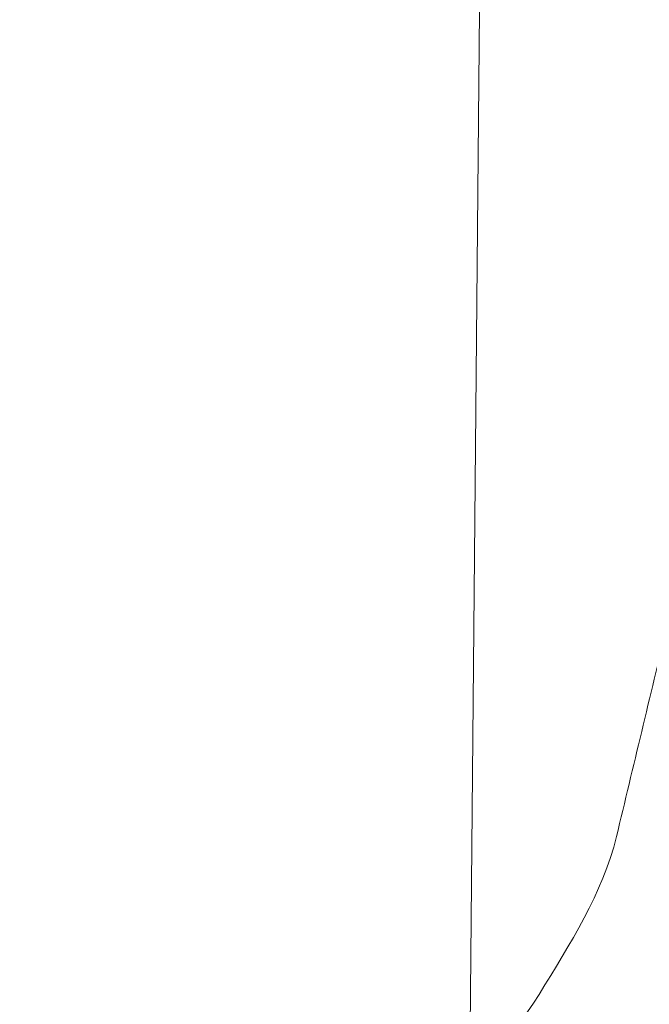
# Model space of a CAD drawing. Header units: feet. Extents: x 92 to 141.3, y -5 to 23.6.
# Tile 600 of 651: x 130.36655 to 130.37646, y 18.57321 to 18.58872. Entities that reach past the tile are written whole.
import ezdxf

# ---------------------------------------------------------------- set-up
doc = ezdxf.new("R2010")
doc.units = ezdxf.units.FT
doc.header["$MEASUREMENT"] = 0
doc.layers.add('CUY - Design$0$GM_X_Major_River', color=5, linetype='Continuous', lineweight=13)
doc.layers.add('CUY - Design$0$GM_X_Minor_Lake', color=5, linetype='Continuous', lineweight=0)

msp = doc.modelspace()

# ---------------------------------------------------------------- linework, layer by layer
at = {"layer": 'CUY - Design$0$GM_X_Major_River'}
msp.add_open_spline([(130.377569, 18.531262), (130.376596, 18.532493), (130.375624, 18.533725), (130.374652, 18.534956), (130.374155, 18.535586), (130.373844, 18.536354), (130.373397, 18.537011), (130.372583, 18.538207), (130.370742, 18.538556), (130.370077, 18.539873), (130.369757, 18.540506), (130.36991, 18.541289), (130.369645, 18.541936), (130.36925, 18.542902), (130.368746, 18.543834), (130.368384, 18.544818), (130.368084, 18.545635), (130.367805, 18.546456), (130.367539, 18.547289), (130.367191, 18.548375), (130.366877, 18.549461), (130.366687, 18.550586), (130.366549, 18.551404), (130.366598, 18.552243), (130.366664, 18.553063), (130.366742, 18.554029), (130.36698, 18.554988), (130.367051, 18.555955), (130.367101, 18.556639), (130.367002, 18.557332), (130.367032, 18.55802), (130.367063, 18.558722), (130.367153, 18.559417), (130.367427, 18.56009), (130.36789, 18.561222), (130.368972, 18.561923), (130.369462, 18.562996), (130.370023, 18.564226), (130.370501, 18.565501), (130.371079, 18.566726), (130.371472, 18.56756), (130.371897, 18.568382), (130.372292, 18.569215), (130.372609, 18.569883), (130.372772, 18.570619), (130.373097, 18.571284), (130.373483, 18.572076), (130.374271, 18.572606), (130.374728, 18.573364), (130.375207, 18.574158), (130.375728, 18.574954), (130.375944, 18.575851), (130.376208, 18.576954), (130.376473, 18.578057), (130.376738, 18.579161)], degree=3, knots=[0, 0, 0, 0, 0.087571, 0.087571, 0.087571, 0.132366, 0.132366, 0.132366, 0.213905, 0.213905, 0.213905, 0.253122, 0.253122, 0.253122, 0.311644, 0.311644, 0.311644, 0.360222, 0.360222, 0.360222, 0.42358, 0.42358, 0.42358, 0.469658, 0.469658, 0.469658, 0.523943, 0.523943, 0.523943, 0.562367, 0.562367, 0.562367, 0.60156, 0.60156, 0.60156, 0.667564, 0.667564, 0.667564, 0.743185, 0.743185, 0.743185, 0.794702, 0.794702, 0.794702, 0.836007, 0.836007, 0.836007, 0.885179, 0.885179, 0.885179, 0.936678, 0.936678, 0.936678, 1, 1, 1, 1], dxfattribs=at)
at = {"layer": 'CUY - Design$0$GM_X_Minor_Lake', "flags": 128}
msp.add_lwpolyline([(130.384446, 18.526788), (130.383569, 18.528456), (130.38186, 18.531313), (130.38057, 18.533769), (130.378877, 18.535802), (130.377596, 18.537845), (130.375454, 18.541523), (130.374586, 18.543571), (130.373718, 18.545622), (130.373245, 18.548506), (130.372371, 18.550969), (130.372714, 18.55428), (130.373492, 18.556774), (130.373885, 18.599764)], dxfattribs=at)

doc.saveas('drawing.dxf')
